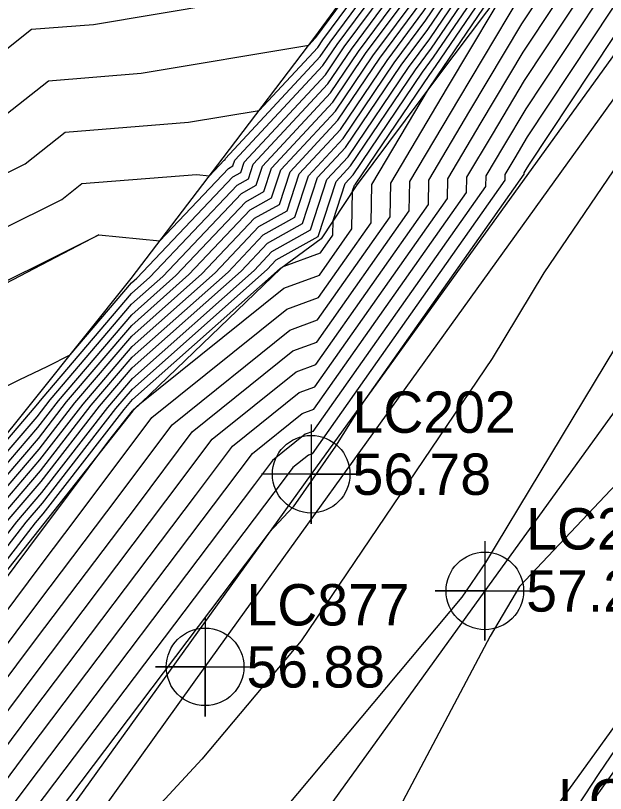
# Model space of a CAD drawing. Extents: x 2188792 to 2191981, y 386090 to 389710.
# Drawn here: x 2189958.99 to 2189994.62, y 387396.12 to 387443.12 of the extents above; entities that cross this region are included whole.
import ezdxf

# ---------------------------------------------------------------- set-up
doc = ezdxf.new("R2010")
doc.units = 0
for name, color, linetype in [('DTM Contours Major', 7, 'Continuous'), ('DTM Contours Minor', 7, 'Continuous'), ('Exist Roads EOP', 7, 'Continuous'), ('Exist Roads EOP Cogo Elevation', 7, 'Continuous'), ('Exist Roads EOP Cogo Number', 7, 'Continuous'), ('Exist Roads EOP Cogo Point CELL', 7, 'Continuous'), ('Exist Roads EOT', 7, 'Continuous'), ('Exist Roads EOT Cogo Elevation', 7, 'Continuous'), ('Exist Roads EOT Cogo Number', 7, 'Continuous'), ('Exist Roads EOT Cogo Point CELL', 7, 'Continuous'), ('PH Exist DTM Breakline', 7, 'Continuous')]:
    doc.layers.add(name, color=color, linetype=linetype)

msp = doc.modelspace()

# ---------------------------------------------------------------- linework, layer by layer
at = {"layer": 'DTM Contours Major'}
for points in [[(2189985.275, 387383.669), (2189994.24, 387397.334), (2190000.542, 387406.584), (2190005.068, 387412.932), (2190013.175, 387425.126), (2190018.833, 387434.036), (2190019.851, 387435.22), (2190023.561, 387439.509), (2190030.225, 387447.562), (2190040.144, 387460.464), (2190042.779, 387463.794), (2190047.272, 387469.736), (2190059.404, 387485.693), (2190062.073, 387489.527), (2190073.957, 387506.082), (2190075.657, 387508.517), (2190091.037, 387529.933), (2190091.267, 387530.33), (2190091.329, 387530.517), (2190091.393, 387530.607), (2190108.388, 387554.062)], [(2189957.921, 387412.608), (2189960.495, 387415.615), (2189963.565, 387419.576), (2189966.033, 387422.473), (2189971.823, 387427.618), (2189973.953, 387429.864), (2189975.86, 387430.935), (2189976.679, 387433.44), (2189978.768, 387435.688), (2189981.855, 387440.257), (2189983.77, 387442.845), (2189986.732, 387447.206), (2189989.796, 387452.121), (2189990.78, 387454.257), (2190003.512, 387472.407), (2190008.404, 387478.538), (2190020.573, 387495.783), (2190026.132, 387502.74), (2190026.608, 387503.41), (2190026.821, 387503.676), (2190039.173, 387520.711), (2190044.314, 387528.031), (2190057.303, 387545.941)], [(2189957.493, 387397.732), (2189959.964, 387401.028), (2189969.853, 387414.121), (2189972.085, 387417.1), (2189976.117, 387420.341), (2189977.065, 387420.694), (2189985.076, 387432.063), (2189985.095, 387433.258), (2189987.112, 387436.647), (2189989.644, 387440.904), (2189993.471, 387446.692), (2189993.574, 387448.499), (2189995.205, 387451.102), (2190002.478, 387461.302), (2190012.599, 387475.058), (2190022.556, 387488.916), (2190029.949, 387499.592), (2190030.371, 387500.182), (2190030.688, 387500.641), (2190041.096, 387515.254), (2190048.167, 387524.986), (2190060.341, 387542.129)], [(2190065.584, 387541.202), (2190052.374, 387521.969), (2190036.892, 387499.429), (2190035.158, 387497.397), (2190034.428, 387496.276), (2190034.315, 387496.082), (2190033.287, 387494.306), (2190030.14, 387489.689), (2190021.316, 387476.946), (2190020.217, 387475.365), (2190016.872, 387468.628), (2190016.421, 387467.617), (2190003.679, 387446.83), (2190000.724, 387442.025), (2189990.894, 387427.571), (2189987.772, 387422.404), (2189976.242, 387405.344), (2189970.251, 387398.185), (2189960.836, 387388.027), (2189958.804, 387385.627)], [(2189955.068, 387412.785), (2189960.286, 387418.879), (2189961.085, 387419.91), (2189965.998, 387425.677), (2189967.889, 387427.358), (2189972.645, 387432.374), (2189973.523, 387432.867), (2189973.901, 387434.022), (2189978.006, 387438.439), (2189979.705, 387440.954), (2189983.189, 387445.661), (2189984.832, 387448.081), (2189986.532, 387450.808), (2189988.83, 387455.794), (2189996.597, 387466.866), (2190006.879, 387479.75), (2190014.228, 387490.164), (2190025.003, 387503.648), (2190025.288, 387504.048), (2190025.699, 387504.563), (2190033.078, 387514.739), (2190043.082, 387528.982), (2190051.636, 387540.776)], [(2189953.618, 387431.202), (2189959.565, 387434.157), (2189961.984, 387436.074), (2189969.442, 387436.668), (2189973.707, 387437.385), (2189977.243, 387441.19), (2189977.555, 387441.65), (2189982.607, 387448.477), (2189982.933, 387448.956), (2189983.269, 387449.495), (2189986.88, 387457.33), (2189989.682, 387461.324), (2190005.354, 387480.961), (2190007.883, 387484.545), (2190023.875, 387504.556), (2190023.967, 387504.687), (2190024.577, 387505.45), (2190026.983, 387508.767), (2190041.85, 387529.933), (2190045.968, 387535.612)], [(2189955.455, 387405.175), (2189960.68, 387412.147), (2189960.932, 387412.48), (2189964.629, 387417.415), (2189966.045, 387419.242), (2189966.069, 387419.27), (2189966.499, 387419.652), (2189975.189, 387426.637), (2189977.347, 387427.441), (2189979.309, 387430.225), (2189979.346, 387432.519), (2189979.457, 387432.859), (2189979.53, 387432.937), (2189984.005, 387439.561), (2189984.352, 387440.029), (2189988.632, 387446.331)]]:
    msp.add_lwpolyline(points, dxfattribs=at)
at = {"layer": 'DTM Contours Minor'}
for points in [[(2189955.119, 387438.452), (2189959.956, 387442.286), (2189963.705, 387442.584), (2189971.264, 387443.854), (2189972.973, 387445.744), (2189977.203, 387450.649), (2189978.807, 387452.419), (2189984.064, 387453.528), (2189986.1, 387457.945), (2189986.916, 387459.108), (2190004.744, 387481.446), (2190005.345, 387482.298), (2190023.423, 387504.92), (2190023.439, 387504.943), (2190024.129, 387505.805), (2190024.545, 387506.379), (2190041.357, 387530.314), (2190043.701, 387533.546), (2190058.663, 387554.778)], [(2189957.342, 387436.305), (2189960.97, 387439.18), (2189966.574, 387439.626), (2189976.709, 387441.329), (2189977.091, 387441.74), (2189977.125, 387441.79), (2189982.491, 387449.04), (2189982.553, 387449.13), (2189982.616, 387449.233), (2189986.49, 387457.637), (2189988.299, 387460.216), (2190005.049, 387481.204), (2190006.614, 387483.421), (2190023.649, 387504.738), (2190023.703, 387504.815), (2190024.353, 387505.628), (2190025.764, 387507.573), (2190041.603, 387530.124), (2190044.835, 387534.579), (2190058.927, 387554.577)], [(2189955.308, 387371.872), (2189966.747, 387385.386), (2189969.936, 387388.826), (2189985.972, 387407.987), (2189987.388, 387410.082), (2189997.235, 387426.377), (2190000.201, 387430.738), (2190011.219, 387448.654), (2190017.983, 387459.688), (2190025.097, 387470.227), (2190031.989, 387481.689), (2190038.237, 387491.023), (2190049.61, 387508.8), (2190053.061, 387513.633), (2190063.181, 387529.704), (2190065.491, 387532.944), (2190080.791, 387553.075)], [(2189955.863, 387403.686), (2189960.537, 387409.923), (2189962.716, 387412.808), (2189967.226, 387418.828), (2189975.374, 387425.378), (2189977.291, 387426.092), (2189980.462, 387430.593), (2189980.5, 387432.909), (2189983.924, 387438.665), (2189984.435, 387439.422), (2189984.468, 387439.466), (2189989.012, 387446.156), (2189990.295, 387448.214), (2189993.358, 387452.805), (2190003.177, 387466.793), (2190010.541, 387476.802), (2190013.204, 387480.508), (2190027.711, 387501.458), (2190027.772, 387501.543), (2190028.391, 387502.438), (2190029.827, 387504.455), (2190046.003, 387526.716), (2190047.848, 387529.313), (2190063.603, 387551)], [(2189956.27, 387402.198), (2189960.394, 387407.699), (2189964.5, 387413.136), (2189968.441, 387418.396), (2189975.56, 387424.119), (2189977.234, 387424.742), (2189981.616, 387430.96), (2189981.649, 387432.997), (2189985.085, 387438.773), (2189989.245, 387445.764), (2189989.392, 387445.981), (2189989.429, 387446.041), (2189993.853, 387452.672), (2189998.65, 387459.506), (2190011.055, 387476.366), (2190015.542, 387482.61), (2190028.271, 387500.992), (2190028.421, 387501.203), (2190028.965, 387501.988), (2190032.644, 387507.154), (2190046.544, 387526.283), (2190050.971, 387532.517), (2190064.1, 387550.59)], [(2189955.19, 387406.762), (2189959.632, 387412.503), (2189960.621, 387413.657), (2189965.053, 387419.376), (2189966.055, 387420.551), (2189974.184, 387427.774), (2189974.737, 387428.358), (2189977.262, 387429.776), (2189978.346, 387433.091), (2189979.225, 387434.037), (2189983.145, 387439.839), (2189984.119, 387441.155), (2189987.872, 387446.681), (2189991.754, 387452.908), (2189991.95, 387453.335), (2190007.66, 387475.732), (2190009.32, 387477.811), (2190024.38, 387499.155), (2190026.81, 387502.195), (2190027.4, 387503.027), (2190027.494, 387503.144), (2190042.83, 387524.295), (2190045.054, 387527.46), (2190060.704, 387549.039)], [(2190066.588, 387548.537), (2190049.25, 387524.121), (2190046.73, 387520.654), (2190031.837, 387499.742), (2190031.67, 387499.501), (2190031.068, 387498.659), (2190027.232, 387493.119), (2190013.629, 387474.186), (2190010.451, 387469.867), (2190000.703, 387456.196), (2189998.289, 387452.392), (2189996.348, 387449.596), (2189996.21, 387447.174), (2189989.807, 387437.489), (2189988.463, 387435.23), (2189987.393, 387433.432), (2189987.383, 387432.798), (2189976.952, 387417.995), (2189976.488, 387417.822), (2189974.514, 387416.236), (2189973.422, 387414.778), (2189959.678, 387396.581), (2189958.309, 387394.755)], [(2189955.108, 387407.428), (2189959.062, 387412.538), (2189960.579, 387414.31), (2189964.557, 387419.443), (2189966.047, 387421.192), (2189973.397, 387427.722), (2189974.476, 387428.86), (2189976.795, 387430.162), (2189977.791, 387433.208), (2189979.072, 387434.587), (2189982.715, 387439.979), (2189984.003, 387441.719), (2189987.492, 387446.856), (2189991.101, 387452.646), (2189991.56, 387453.643), (2190006.277, 387474.624), (2190009.014, 387478.054), (2190023.111, 387498.031), (2190026.584, 387502.376), (2190027.136, 387503.154), (2190027.269, 387503.321), (2190041.611, 387523.1), (2190044.807, 387527.65), (2190059.57, 387548.006)], [(2190067.418, 387547.671), (2190051.466, 387526.048), (2190049.791, 387523.688), (2190049.547, 387523.353), (2190032.412, 387499.293), (2190032.32, 387499.161), (2190031.628, 387498.193), (2190029.57, 387495.221), (2190015.34, 387475.415), (2190014.879, 387474.621), (2190014.239, 387473.68), (2190005.531, 387459.96), (2189997.647, 387448.599), (2189997.579, 387447.415), (2189989.888, 387435.781), (2189989.138, 387434.522), (2189988.542, 387433.519), (2189988.536, 387433.165), (2189976.896, 387416.646), (2189976.674, 387416.563), (2189975.729, 387415.804), (2189975.206, 387415.106), (2189959.534, 387394.357), (2189958.717, 387393.266)], [(2189958.491, 387412.573), (2189960.537, 387414.962), (2189964.061, 387419.509), (2189966.04, 387421.833), (2189972.61, 387427.67), (2189974.214, 387429.362), (2189976.327, 387430.549), (2189977.235, 387433.324), (2189978.92, 387435.137), (2189982.285, 387440.118), (2189983.887, 387442.282), (2189987.112, 387447.031), (2189990.448, 387452.383), (2189991.17, 387453.95), (2190004.894, 387473.516), (2190008.709, 387478.296), (2190021.842, 387496.907), (2190026.358, 387502.558), (2190026.872, 387503.282), (2190027.045, 387503.499), (2190040.392, 387521.906), (2190044.561, 387527.84), (2190058.437, 387546.974)], [(2189957.901, 387396.243), (2189959.821, 387398.805), (2189971.637, 387414.449), (2189973.299, 387416.668), (2189976.302, 387419.082), (2189977.009, 387419.345), (2189986.229, 387432.43), (2189986.244, 387433.345), (2189987.787, 387435.939), (2189989.725, 387439.197), (2189994.84, 387446.933), (2189994.978, 387449.349), (2189995.635, 387450.396), (2190006.465, 387465.585), (2190013.114, 387474.622), (2190024.894, 387491.018), (2190030.509, 387499.126), (2190031.021, 387499.841), (2190031.263, 387500.191), (2190043.913, 387517.954), (2190048.709, 387524.553), (2190063.465, 387545.333)], [(2189957.35, 387412.644), (2189960.453, 387416.268), (2189963.069, 387419.643), (2189966.026, 387423.114), (2189971.037, 387427.566), (2189973.691, 387430.366), (2189975.393, 387431.321), (2189976.124, 387433.557), (2189978.615, 387436.238), (2189981.425, 387440.397), (2189983.654, 387443.408), (2189986.352, 387447.381), (2189989.143, 387451.858), (2189990.39, 387454.565), (2190002.129, 387471.299), (2190008.099, 387478.781), (2190019.304, 387494.66), (2190025.906, 387502.921), (2190026.344, 387503.538), (2190026.596, 387503.854), (2190037.954, 387519.517), (2190044.068, 387528.221), (2190056.17, 387544.908)], [(2189956.78, 387412.679), (2189960.412, 387416.92), (2189962.573, 387419.71), (2189966.019, 387423.755), (2189970.25, 387427.514), (2189973.429, 387430.868), (2189974.925, 387431.708), (2189975.568, 387433.673), (2189978.463, 387436.788), (2189980.995, 387440.536), (2189983.538, 387443.971), (2189985.972, 387447.556), (2189988.49, 387451.595), (2189990, 387454.872), (2190000.746, 387470.191), (2190007.794, 387479.023), (2190018.035, 387493.536), (2190025.681, 387503.103), (2190026.08, 387503.665), (2190026.372, 387504.031), (2190036.735, 387518.323), (2190043.821, 387528.411), (2190055.036, 387543.875)], [(2189956.209, 387412.714), (2189960.37, 387417.573), (2189962.077, 387419.776), (2189966.012, 387424.396), (2189969.463, 387427.462), (2189973.168, 387431.37), (2189974.458, 387432.094), (2189975.012, 387433.789), (2189978.31, 387437.338), (2189980.565, 387440.675), (2189983.421, 387444.534), (2189985.592, 387447.731), (2189987.838, 387451.333), (2189989.61, 387455.179), (2189999.363, 387469.082), (2190007.489, 387479.265), (2190016.766, 387492.412), (2190025.455, 387503.285), (2190025.816, 387503.793), (2190026.148, 387504.208), (2190035.516, 387517.128), (2190043.575, 387528.601), (2190053.903, 387542.842)], [(2189955.639, 387412.749), (2189960.328, 387418.226), (2189961.581, 387419.843), (2189966.005, 387425.036), (2189968.676, 387427.41), (2189972.906, 387431.872), (2189973.991, 387432.481), (2189974.457, 387433.906), (2189978.158, 387437.888), (2189980.135, 387440.815), (2189983.305, 387445.098), (2189985.212, 387447.906), (2189987.185, 387451.07), (2189989.22, 387455.486), (2189997.98, 387467.974), (2190007.184, 387479.507), (2190015.497, 387491.288), (2190025.229, 387503.466), (2190025.552, 387503.921), (2190025.923, 387504.386), (2190034.297, 387515.934), (2190043.329, 387528.792), (2190052.769, 387541.809)], [(2189954.498, 387412.82), (2189960.244, 387419.531), (2189960.589, 387419.977), (2189965.991, 387426.318), (2189967.102, 387427.306), (2189972.383, 387432.876), (2189973.056, 387433.254), (2189973.345, 387434.138), (2189977.853, 387438.989), (2189979.275, 387441.093), (2189983.073, 387446.224), (2189984.452, 387448.256), (2189985.88, 387450.545), (2189988.44, 387456.101), (2189995.214, 387465.757), (2190006.574, 387479.992), (2190012.959, 387489.04), (2190024.778, 387503.83), (2190025.024, 387504.176), (2190025.475, 387504.741), (2190031.859, 387513.545), (2190042.836, 387529.172), (2190050.502, 387539.743)], [(2189954.865, 387418.975), (2189959.208, 387421.109), (2189960.948, 387421.931), (2189962.292, 387422.624), (2189965.984, 387426.959), (2189966.316, 387427.254), (2189972.121, 387433.378), (2189972.589, 387433.64), (2189972.79, 387434.255), (2189977.701, 387439.539), (2189978.845, 387441.233), (2189982.956, 387446.787), (2189984.072, 387448.431), (2189985.227, 387450.283), (2189988.05, 387456.408), (2189993.831, 387464.649), (2190006.269, 387480.234), (2190011.69, 387487.917), (2190024.552, 387504.011), (2190024.76, 387504.304), (2190025.25, 387504.918), (2190030.64, 387512.351), (2190042.589, 387529.363), (2190049.369, 387538.711)], [(2189957.086, 387399.221), (2189960.107, 387403.252), (2189968.069, 387413.793), (2189970.87, 387417.532), (2189975.931, 387421.6), (2189977.121, 387422.044), (2189983.922, 387431.695), (2189983.946, 387433.171), (2189986.436, 387437.356), (2189989.563, 387442.612), (2189992.101, 387446.451), (2189992.17, 387447.65), (2189994.776, 387451.808), (2189998.492, 387457.02), (2190012.085, 387475.494), (2190020.218, 387486.814), (2190029.39, 387500.059), (2190029.721, 387500.522), (2190030.114, 387501.09), (2190038.279, 387512.554), (2190047.626, 387525.418), (2190057.218, 387538.925)], [(2190090.433, 387538.558), (2190081.858, 387525.513), (2190076.832, 387518.603), (2190064.309, 387500.724), (2190060.643, 387495.686), (2190050.609, 387481.34), (2190045.922, 387475.444), (2190032.722, 387460.512), (2190025.807, 387451.7), (2190018.593, 387443.361), (2190005.665, 387428.328), (2190000.783, 387420.64), (2189989.434, 387408.614), (2189987.654, 387405.624), (2189978.015, 387387.397), (2189970.823, 387375.147), (2189965.311, 387365.046), (2189957.256, 387351.588)], [(2189955.245, 387425.507), (2189964.012, 387429.863), (2189967.704, 387429.496), (2189971.86, 387433.88), (2189972.122, 387434.027), (2189972.234, 387434.371), (2189977.548, 387440.089), (2189978.415, 387441.372), (2189982.84, 387447.35), (2189983.693, 387448.606), (2189984.574, 387450.02), (2189987.66, 387456.716), (2189992.448, 387463.541), (2190005.964, 387480.477), (2190010.421, 387486.793), (2190024.326, 387504.193), (2190024.496, 387504.432), (2190025.026, 387505.096), (2190029.421, 387511.156), (2190042.343, 387529.553), (2190048.235, 387537.678)], [(2189954.431, 387428.355), (2189961.788, 387432.01), (2189962.998, 387432.969), (2189969.913, 387433.519), (2189970.706, 387433.44), (2189971.598, 387434.382), (2189971.654, 387434.413), (2189971.678, 387434.487), (2189977.396, 387440.64), (2189977.985, 387441.511), (2189982.724, 387447.913), (2189983.313, 387448.781), (2189983.922, 387449.758), (2189987.27, 387457.023), (2189991.065, 387462.433), (2190005.659, 387480.719), (2190009.152, 387485.669), (2190024.1, 387504.375), (2190024.231, 387504.559), (2190024.802, 387505.273), (2190028.202, 387509.962), (2190042.096, 387529.743), (2190047.102, 387536.645)], [(2189956.678, 387400.709), (2189960.251, 387405.476), (2189966.285, 387413.464), (2189969.655, 387417.964), (2189975.746, 387422.859), (2189977.178, 387423.393), (2189982.769, 387431.328), (2189982.798, 387433.084), (2189985.761, 387438.064), (2189989.482, 387444.319), (2189990.732, 387446.21), (2189990.766, 387446.8), (2189994.346, 387452.513), (2189994.505, 387452.737), (2190011.57, 387475.93), (2190017.88, 387484.712), (2190028.83, 387500.525), (2190029.071, 387500.862), (2190029.54, 387501.539), (2190035.462, 387509.854), (2190047.085, 387525.851), (2190054.095, 387535.721)], [(2189955.272, 387406.095), (2189960.203, 387412.467), (2189960.663, 387413.004), (2189965.549, 387419.309), (2189966.062, 387419.911), (2189974.971, 387427.826), (2189974.999, 387427.856), (2189975.206, 387427.972), (2189977.404, 387428.791), (2189978.156, 387429.858), (2189978.17, 387430.737), (2189978.902, 387432.975), (2189979.377, 387433.487), (2189983.575, 387439.7), (2189984.235, 387440.592), (2189988.252, 387446.506)], [(2189997.616, 387445.64), (2189989.969, 387434.074), (2189989.814, 387433.813), (2189989.69, 387433.606), (2189989.689, 387433.533), (2189979.991, 387419.769), (2189978.318, 387417.096), (2189975.762, 387413.441), (2189974.307, 387411.881), (2189959.391, 387392.133)]]:
    msp.add_lwpolyline(points, dxfattribs=at)
at = {"layer": 'Exist Roads EOP'}
for points in [[(2190313.986, 387884.141), (2190285.547, 387843.636), (2190254.588, 387800.045), (2190225.155, 387759.32), (2190194.829, 387717.425), (2190164.291, 387675.101), (2190137.229, 387637.301), (2190105.098, 387592.774), (2190071.411, 387546.221), (2190039.296, 387501.568), (2190007.542, 387457.958), (2189976.844, 387415.407), (2189936.359, 387359.145), (2189907.138, 387318.716), (2189868.636, 387265.243), (2189836.428, 387220.463), (2189805.695, 387177.815), (2189775.592, 387135.957), (2189745.498, 387094.055), (2189715.496, 387052.249), (2189683.869, 387008.07), (2189653.218, 386965.867), (2189623.729, 386924.667)], [(2190335.128, 387868.989), (2190306.373, 387829.271), (2190274.581, 387784.921), (2190245.133, 387744.071), (2190214.553, 387701.741), (2190184.89, 387660.475), (2190157.493, 387622.204), (2190126.048, 387578.501), (2190091.216, 387530.568), (2190059.634, 387486.726), (2190026.932, 387441.783), (2189997.689, 387401.032), (2189957.023, 387344.154), (2189927.908, 387303.922), (2189889.008, 387250.224), (2189856.606, 387205.5), (2189825.68, 387162.612), (2189795.668, 387120.822), (2189765.955, 387079.619), (2189734.998, 387036.704), (2189703.849, 386993.356), (2189673.984, 386951.979), (2189643.253, 386909.427)]]:
    msp.add_lwpolyline(points, dxfattribs=at)
at = {"layer": 'Exist Roads EOP Cogo Point CELL'}
msp.add_lwpolyline([(2189976.844, 387418.407), (2189976.844, 387412.407), (2189976.844, 387415.407), (2189979.844, 387415.407), (2189973.844, 387415.407)], dxfattribs=at)
msp.add_circle((2189976.844, 387415.407), 2.344, dxfattribs=at)
at = {"layer": 'Exist Roads EOT'}
for points in [[(2189910.407, 387320.236), (2189942.075, 387364.22), (2189970.438, 387403.768), (2190000.916, 387446.161), (2190032.053, 387489.248), (2190063.107, 387532.142), (2190093.978, 387574.79), (2190125.104, 387617.946), (2190155.102, 387659.638), (2190185.949, 387702.484), (2190216.886, 387745.11), (2190247.602, 387787.3), (2190276.876, 387828.015), (2190303.928, 387865.67), (2190323.039, 387892.195)], [(2190333.162, 387868.755), (2190301.785, 387825.12), (2190269.645, 387780.315), (2190237.827, 387736.49), (2190205.816, 387692.275), (2190173.845, 387647.822), (2190143.211, 387605.324), (2190112.772, 387563.076), (2190082.117, 387520.492), (2190050.947, 387477.405), (2190019.959, 387434.524), (2189989.253, 387391.986)], [(2190174.375, 387667.889), (2190147.471, 387630.495), (2190115.247, 387585.778), (2190081.202, 387538.232), (2190049.502, 387494.256), (2190017.538, 387450.182), (2189987.334, 387408.357), (2189946.666, 387352.019), (2189917.402, 387311.129), (2189878.955, 387257.772), (2189846.565, 387212.819), (2189815.837, 387170.306), (2189785.374, 387128.351), (2189755.717, 387086.921), (2189724.953, 387044.041), (2189693.727, 387000.805), (2189663.933, 386959.217), (2189633.425, 386917.196)]]:
    msp.add_lwpolyline(points, dxfattribs=at)
at = {"layer": 'Exist Roads EOT Cogo Point CELL'}
for points in [[(2189987.334, 387411.357), (2189987.334, 387405.357), (2189987.334, 387408.357), (2189984.334, 387408.357), (2189990.334, 387408.357)], [(2189970.438, 387406.768), (2189970.438, 387400.768), (2189970.438, 387403.768), (2189967.438, 387403.768), (2189973.438, 387403.768)]]:
    msp.add_lwpolyline(points, dxfattribs=at)
for centre in [(2189987.334, 387408.357), (2189970.438, 387403.768)]:
    msp.add_circle(centre, 2.344, dxfattribs=at)
at = {"layer": 'PH Exist DTM Breakline'}
for points in [[(2189964.012, 387429.863), (2189955.298, 387425.32), (2189945.315, 387422.193), (2189932.376, 387419.238), (2189924.047, 387419.702), (2189917.02, 387419.983), (2189912.515, 387420.153), (2189908.556, 387421.235), (2189900.907, 387426.952), (2189896.327, 387433.712), (2189891.748, 387440.472), (2189886.909, 387448.203), (2189882.07, 387455.934), (2189877.231, 387463.666), (2189872.392, 387471.397), (2189867.553, 387479.128), (2189862.714, 387486.86), (2189857.875, 387494.591)], [(2189887.345, 387318.68), (2189892.587, 387326.516), (2189897.829, 387334.352), (2189903.071, 387342.188), (2189908.394, 387348.992), (2189913.717, 387355.796), (2189919.04, 387362.601), (2189924.363, 387369.405), (2189929.58, 387376.911), (2189936.401, 387386.159), (2189940.535, 387392.152), (2189944.67, 387398.146), (2189949.557, 387405.484), (2189954.444, 387412.823), (2189960.212, 387420.027), (2189965.981, 387427.231), (2189971.527, 387434.519), (2189977.073, 387441.807), (2189982.464, 387449.171), (2189985.78, 387458.197)], [(2189994.327, 387452.545), (2189989.403, 387445.976), (2189984.48, 387439.407), (2189979.557, 387432.838), (2189977.439, 387429.629), (2189975.013, 387427.829), (2189966.069, 387419.239), (2189960.699, 387412.437), (2189955.329, 387405.634), (2189950.593, 387398.64), (2189945.856, 387391.646), (2189941.119, 387384.652), (2189935.964, 387377.579), (2189930.809, 387370.505), (2189925.654, 387363.432), (2189920.499, 387356.359), (2189915.384, 387348.649), (2189910.269, 387340.94), (2189905.154, 387333.231), (2189900.038, 387325.521), (2189894.923, 387317.812)]]:
    msp.add_lwpolyline(points, dxfattribs=at)

# ---------------------------------------------------------------- texts
at = {"layer": 'Exist Roads EOP Cogo Elevation'}
msp.add_text('56.78', height=2.5, dxfattribs=at).set_placement((2189979.344, 387414.157))
at = {"layer": 'Exist Roads EOP Cogo Number'}
msp.add_text('LC202', height=2.5, dxfattribs=at).set_placement((2189979.344, 387417.907))
at = {"layer": 'Exist Roads EOT Cogo Elevation'}
for s, p in [('57.23', (2189989.834, 387407.107)), ('56.88', (2189972.938, 387402.518))]:
    msp.add_text(s, height=2.5, dxfattribs=at).set_placement(p)
at = {"layer": 'Exist Roads EOT Cogo Number'}
for s, p in [('LC201', (2189989.834, 387410.857)), ('LC877', (2189972.938, 387406.268)), ('LC882', (2189991.753, 387394.486))]:
    msp.add_text(s, height=2.5, dxfattribs=at).set_placement(p)

doc.saveas('drawing.dxf')
